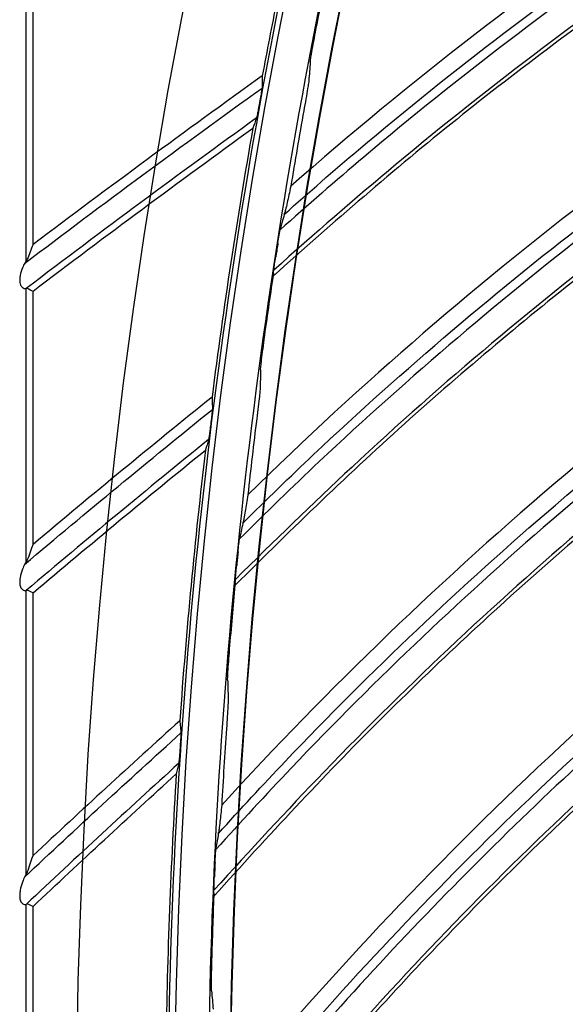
# Model space of a CAD drawing. Header units: centimetres. Extents: x 8435 to 34224, y 15581 to 23928.
# Tile 296 of 656: x 14681.78 to 14684.53, y 23628.64 to 23633.58. Entities that reach past the tile are written whole.
import ezdxf

# ---------------------------------------------------------------- set-up
doc = ezdxf.new("R2010")
doc.units = ezdxf.units.CM
doc.header["$LTSCALE"] = 0.2
doc.layers.add('1', color=7, linetype='Continuous', true_color=0xffffff)

# ---------------------------------------------------------------- blocks, each defined once
blk = doc.blocks.new('A$C992146fe')
at = {"layer": '1', "color": 0, "linetype": 'Continuous'}
for p, q in [((507.0257, 337.7221), (507.0257, 335.0512)), ((507.0992, 335.2203), (507.0992, 337.6947)), ((507.0257, 334.7793), (507.0257, 332.03)), ((507.0992, 332.2096), (507.0992, 334.7538)), ((507.0257, 331.7459), (507.0257, 328.8913)), ((507.0992, 329.0836), (507.0992, 331.7234)), ((507.0257, 328.5925), (507.0257, 325.597)), ((507.0992, 325.8049), (507.0992, 328.5738))]:
    blk.add_line(p, q, dxfattribs=at)
at = {"layer": '1', "color": 0, "linetype": 'Continuous', "extrusion": (0, 0, -1)}
for radius in [59.1458, 58.1597, 57.6055, 57.6]:
    blk.add_circle((-566.6772, 326.3007), radius, dxfattribs=at)
at = {"layer": '1', "color": 0, "linetype": 'Continuous'}
for centre, radius, start, end in [((577.0485, 242.6077), 116.0603, 125.650722, 127.063361), ((577.0485, 242.6077), 115.7503, 125.796418, 127.221755), ((581.7249, 243.322), 116.0603, 128.86538, 130.015161), ((581.7249, 243.322), 115.7503, 129.011072, 130.188315), ((586.3538, 244.2973), 116.0603, 132.079672, 133.068659), ((586.3538, 244.2973), 115.7503, 132.225289, 133.258633)]:
    blk.add_arc(centre, radius, start, end, dxfattribs=at)
at = {"layer": '1', "color": 0, "linetype": 'Continuous', "extrusion": (0, 0, -1)}
for centre, radius, start, end in [((-577.0485, 242.6077), 115.9617, 52.847309, 54.312412), ((-577.0485, 242.6077), 115.6884, 52.797393, 54.158886), ((-581.7249, 243.322), 115.9617, 49.889183, 51.097753), ((-581.7249, 243.322), 115.6884, 49.830024, 50.944236), ((-586.3538, 244.2973), 115.9617, 46.828375, 47.88346), ((-586.3538, 244.2973), 115.6884, 46.758923, 47.730038)]:
    blk.add_arc(centre, radius, start, end, dxfattribs=at)
at = {"layer": '1', "color": 0, "linetype": 'Continuous'}
for points, knots in [([(624.8573, 326.3007), (624.8573, 328.2226), (624.7623, 330.1384), (624.3833, 333.9576), (624.0984, 335.86), (622.9768, 341.462), (621.8732, 345.0871), (619.6853, 350.3608), (618.8617, 352.0999), (617.0533, 355.4751), (616.0725, 357.1061), (612.9067, 361.834), (610.5003, 364.7677), (606.4335, 368.8303), (605.0083, 370.1191), (602.0652, 372.5299), (600.5411, 373.658), (597.3891, 375.7616), (595.7612, 376.7371), (592.3997, 378.5328), (590.6562, 379.3567), (585.3571, 381.5471), (581.7278, 382.6437), (574.2793, 384.1242), (570.4232, 384.5029), (562.822, 384.4984), (559.0501, 384.1274), (553.4356, 383.011), (551.5637, 382.5418), (547.9118, 381.4322), (546.1239, 380.7911), (540.8718, 378.6143), (537.5122, 376.8234), (531.1266, 372.556), (528.1941, 370.1435), (524.1719, 366.1231), (522.8943, 364.7154), (520.4685, 361.7617), (519.3197, 360.2126), (516.1441, 355.4585), (514.3577, 352.1165), (512.1711, 346.846), (511.5226, 345.0378), (510.4094, 341.3701), (509.9473, 339.5226), (508.8363, 333.9403), (508.4597, 330.1659), (508.4561, 324.4231), (508.5503, 322.5006), (508.9228, 318.7122), (509.2008, 316.836), (509.938, 313.1191), (510.3972, 311.2784), (511.4995, 307.6329), (512.147, 305.8184), (514.341, 300.5153), (516.1291, 297.1709), (519.2875, 292.4341), (520.4203, 290.9021), (522.851, 287.9349), (524.1388, 286.5133), (528.1699, 282.4781), (531.0966, 280.0706), (535.8489, 276.8869), (537.5028, 275.8933), (540.8703, 274.0903), (542.5879, 273.2771), (547.8393, 271.0966), (551.4716, 269.9854), (559.0086, 268.4776), (562.7904, 268.1057), (568.4763, 268.0982), (570.3742, 268.1881), (574.1753, 268.5567), (576.0844, 268.8376), (581.6968, 269.9482), (585.3246, 271.0446), (590.597, 273.2182), (592.3315, 274.0345), (595.7176, 275.8386), (597.353, 276.8171), (602.0911, 279.9747), (605.0279, 282.3738), (609.0922, 286.4236), (610.3883, 287.8498), (612.8086, 290.7912), (613.9407, 292.3137), (616.0511, 295.461), (617.0294, 297.0857), (618.8303, 300.4388), (619.6562, 302.1755), (621.8643, 307.4828), (622.9735, 311.1247), (624.0986, 316.7412), (624.3836, 318.6457), (624.7623, 322.4634), (624.8573, 324.3787), (624.8573, 326.3007)], [0, 0, 0, 0, 0.015625, 0.015625, 0.03125, 0.03125, 0.0625, 0.0625, 0.078125, 0.078125, 0.09375, 0.09375, 0.125, 0.125, 0.140625, 0.140625, 0.15625, 0.15625, 0.171875, 0.171875, 0.1875, 0.1875, 0.21875, 0.21875, 0.25, 0.25, 0.28125, 0.28125, 0.296875, 0.296875, 0.3125, 0.3125, 0.34375, 0.34375, 0.375, 0.375, 0.390625, 0.390625, 0.40625, 0.40625, 0.4375, 0.4375, 0.453125, 0.453125, 0.46875, 0.46875, 0.5, 0.5, 0.515625, 0.515625, 0.53125, 0.53125, 0.546875, 0.546875, 0.5625, 0.5625, 0.59375, 0.59375, 0.609375, 0.609375, 0.625, 0.625, 0.65625, 0.65625, 0.671875, 0.671875, 0.6875, 0.6875, 0.71875, 0.71875, 0.75, 0.75, 0.765625, 0.765625, 0.78125, 0.78125, 0.8125, 0.8125, 0.828125, 0.828125, 0.84375, 0.84375, 0.875, 0.875, 0.890625, 0.890625, 0.90625, 0.90625, 0.921875, 0.921875, 0.9375, 0.9375, 0.96875, 0.96875, 0.984375, 0.984375, 1, 1, 1, 1]), ([(624.4573, 326.3007), (624.4573, 324.3919), (624.363, 322.4897), (623.9868, 318.6983), (623.7038, 316.8069), (622.5864, 311.2289), (621.4849, 307.6121), (619.292, 302.3413), (618.4717, 300.6165), (616.6832, 297.2866), (615.7116, 295.673), (613.6157, 292.5473), (612.4914, 291.0352), (610.0877, 288.1141), (608.8005, 286.6977), (604.7642, 282.6757), (601.8477, 280.2931), (597.1419, 277.1572), (595.5179, 276.1854), (592.1551, 274.3937), (590.4325, 273.5831), (585.1962, 271.4244), (581.5934, 270.3355), (576.0196, 269.2325), (574.1236, 268.9536), (570.3487, 268.5875), (568.4638, 268.4982), (562.8168, 268.5056), (559.0614, 268.8749), (551.5757, 270.3725), (547.9688, 271.4759), (542.7532, 273.6416), (541.0475, 274.4492), (537.7032, 276.2397), (536.0606, 277.2265), (531.3411, 280.3883), (528.4344, 282.7792), (524.431, 286.7868), (523.1521, 288.1986), (520.7381, 291.1454), (519.6131, 292.6668), (516.4762, 297.3712), (514.7006, 300.6926), (512.5216, 305.9592), (511.8786, 307.7612), (510.7839, 311.3815), (510.3279, 313.2096), (509.5957, 316.9011), (509.3195, 318.7644), (508.9497, 322.5267), (508.8561, 324.436), (508.8597, 330.1393), (509.2336, 333.8877), (510.3371, 339.4318), (510.796, 341.2666), (511.9015, 344.909), (512.5456, 346.7048), (514.7171, 351.9391), (516.4913, 355.2582), (519.645, 359.9795), (520.786, 361.5181), (523.1951, 364.4514), (524.4639, 365.8494), (528.4586, 369.8423), (531.3706, 372.2379), (537.7127, 376.4763), (541.0489, 378.2547), (546.265, 380.4166), (548.0407, 381.0533), (551.6674, 382.1552), (553.5265, 382.6213), (559.1024, 383.73), (562.8485, 384.0984), (570.3972, 384.1029), (574.2271, 383.7268), (581.6241, 382.2565), (585.2287, 381.1674), (590.4913, 378.9921), (592.2229, 378.1738), (595.5611, 376.3905), (597.1779, 375.4217), (600.3082, 373.3325), (601.8218, 372.2121), (604.7447, 369.818), (606.1601, 368.538), (610.199, 364.5033), (612.5888, 361.5899), (615.7329, 356.8943), (616.707, 355.2745), (618.5029, 351.9226), (619.3209, 350.1954), (621.4937, 344.958), (622.5897, 341.3578), (623.7037, 335.7943), (623.9866, 333.9049), (624.363, 330.112), (624.4573, 328.2094), (624.4573, 326.3007)], [0, 0, 0, 0, 0.015625, 0.015625, 0.03125, 0.03125, 0.0625, 0.0625, 0.078125, 0.078125, 0.09375, 0.09375, 0.109375, 0.109375, 0.125, 0.125, 0.15625, 0.15625, 0.171875, 0.171875, 0.1875, 0.1875, 0.21875, 0.21875, 0.234375, 0.234375, 0.25, 0.25, 0.28125, 0.28125, 0.3125, 0.3125, 0.328125, 0.328125, 0.34375, 0.34375, 0.375, 0.375, 0.390625, 0.390625, 0.40625, 0.40625, 0.4375, 0.4375, 0.453125, 0.453125, 0.46875, 0.46875, 0.484375, 0.484375, 0.5, 0.5, 0.53125, 0.53125, 0.546875, 0.546875, 0.5625, 0.5625, 0.59375, 0.59375, 0.609375, 0.609375, 0.625, 0.625, 0.65625, 0.65625, 0.6875, 0.6875, 0.703125, 0.703125, 0.71875, 0.71875, 0.75, 0.75, 0.78125, 0.78125, 0.8125, 0.8125, 0.828125, 0.828125, 0.84375, 0.84375, 0.859375, 0.859375, 0.875, 0.875, 0.90625, 0.90625, 0.921875, 0.921875, 0.9375, 0.9375, 0.96875, 0.96875, 0.984375, 0.984375, 1, 1, 1, 1]), ([(509.6258, 335.5271), (509.8722, 335.7453), (510.12, 335.9618), (511.325, 336.9791), (512.3197, 337.7359), (514.6975, 339.36), (516.1059, 340.1944), (517.5629, 340.9341)], [0, 0, 0, 0, 0.102495, 0.102495, 0.491066, 0.491066, 1, 1, 1, 1]), ([(517.5499, 340.8272), (516.1132, 340.0947), (514.7236, 339.2696), (512.3677, 337.6574), (511.375, 336.9024), (510.1398, 335.8607), (509.8602, 335.6154), (509.582, 335.3683)], [0, 0, 0, 0, 0.499322, 0.499322, 0.884725, 0.884725, 1, 1, 1, 1]), ([(517.4293, 340.4277), (516.009, 339.6898), (514.6322, 338.859), (512.636, 337.4679), (511.9881, 336.9837), (510.7269, 335.9744), (510.1172, 335.4452), (509.5149, 334.9074)], [0, 0, 0, 0, 0.5, 0.5, 0.75, 0.75, 1, 1, 1, 1]), ([(517.4477, 340.477), (516.1718, 339.8158), (514.9337, 339.0806), (512.7071, 337.5784), (511.7093, 336.8284), (510.3334, 335.6809), (509.9247, 335.3249), (509.5194, 334.9651)], [0, 0, 0, 0, 0.445104, 0.445104, 0.832077, 0.832077, 1, 1, 1, 1]), ([(509.9644, 339.5895), (509.8146, 338.9505), (509.6759, 338.3098), (509.4983, 337.4175), (509.4501, 337.1671), (509.4036, 336.9166)], [0, 0, 0, 0, 0.719712, 0.719712, 1, 1, 1, 1]), ([(509.2095, 332.4255), (509.4438, 332.6568), (509.6798, 332.8866), (510.828, 333.9678), (511.7803, 334.7773), (514.0668, 336.5279), (515.4282, 337.4374), (516.8431, 338.255)], [0, 0, 0, 0, 0.102548, 0.102548, 0.491075, 0.491075, 1, 1, 1, 1]), ([(516.8359, 338.1475), (515.4408, 337.3383), (514.0977, 336.439), (511.8324, 334.7015), (510.8821, 333.8939), (509.705, 332.7868), (509.4389, 332.5265), (509.1744, 332.2646)], [0, 0, 0, 0, 0.499316, 0.499316, 0.884673, 0.884673, 1, 1, 1, 1]), ([(516.7372, 337.7421), (515.3587, 336.9283), (514.0288, 336.0241), (512.1106, 334.5268), (511.4898, 334.0082), (510.285, 332.932), (509.7047, 332.3705), (509.1323, 331.8008)], [0, 0, 0, 0, 0.5, 0.5, 0.75, 0.75, 1, 1, 1, 1]), ([(516.7529, 337.7924), (515.5145, 337.063), (514.3178, 336.2618), (512.1756, 334.641), (511.2199, 333.8381), (509.908, 332.6177), (509.5191, 332.24), (509.1338, 331.8586)], [0, 0, 0, 0, 0.445117, 0.445117, 0.832046, 0.832046, 1, 1, 1, 1]), ([(509.8854, 337.0519), (509.8858, 337.0567), (509.887, 337.066), (509.891, 337.0923), (509.8941, 337.1111), (509.9029, 337.1624), (509.9092, 337.1979), (509.9231, 337.273), (509.9308, 337.3138), (509.9386, 337.3544)], [0, 0, 0, 0, 0.16074, 0.16074, 0.363406, 0.363406, 0.671925, 0.671925, 1, 1, 1, 1]), ([(509.4036, 336.9166), (509.4036, 336.9136), (509.4036, 336.9106), (509.4034, 336.9021), (509.4034, 336.8964), (509.4032, 336.8852), (509.4031, 336.8796), (509.403, 336.8683), (509.4029, 336.8627), (509.4028, 336.8515), (509.4027, 336.8459), (509.4025, 336.8346), (509.4025, 336.829), (509.4023, 336.8178), (509.4023, 336.8122), (509.4022, 336.8066)], [0, 0, 0, 0, 0.080657, 0.080657, 0.233881, 0.233881, 0.387104, 0.387104, 0.540328, 0.540328, 0.693552, 0.693552, 0.846776, 0.846776, 1, 1, 1, 1]), ([(509.8709, 336.8668), (509.8705, 336.8621), (509.8693, 336.8528), (509.8654, 336.8265), (509.8624, 336.8077), (509.854, 336.7565), (509.8479, 336.7211), (509.8349, 336.6462), (509.8277, 336.6056), (509.8204, 336.5651)], [0, 0, 0, 0, 0.161206, 0.161206, 0.364276, 0.364276, 0.672712, 0.672712, 1, 1, 1, 1]), ([(509.4022, 336.8066), (509.4022, 336.8051), (509.4018, 336.8018), (509.4005, 336.7926), (509.3997, 336.7866), (509.397, 336.7698), (509.395, 336.7577), (509.3898, 336.7274), (509.3864, 336.7081), (509.3824, 336.6853), (509.3818, 336.6818), (509.3811, 336.6784)], [0, 0, 0, 0, 0.166571, 0.166571, 0.331237, 0.331237, 0.583752, 0.583752, 0.937403, 0.937403, 1, 1, 1, 1]), ([(509.3754, 336.6462), (509.3713, 336.6237), (509.3671, 336.6006), (509.3601, 336.5632), (509.3571, 336.5478), (509.3526, 336.5246), (509.3507, 336.5157), (509.3481, 336.5032), (509.3471, 336.4987), (509.3459, 336.4944), (509.3456, 336.4934), (509.3454, 336.4927)], [0, 0, 0, 0, 0.353023, 0.353023, 0.610753, 0.610753, 0.793396, 0.793396, 0.932732, 0.932732, 1, 1, 1, 1]), ([(509.3811, 336.6784), (509.3807, 336.6757), (509.3802, 336.673), (509.3794, 336.669), (509.3792, 336.6677), (509.3787, 336.665), (509.3785, 336.6636), (509.378, 336.661), (509.3778, 336.6596), (509.3773, 336.6569), (509.377, 336.6556), (509.3766, 336.6529), (509.3763, 336.6516), (509.3758, 336.6489), (509.3756, 336.6476), (509.3754, 336.6462)], [0, 0, 0, 0, 0.25, 0.25, 0.375, 0.375, 0.5, 0.5, 0.625, 0.625, 0.75, 0.75, 0.875, 0.875, 1, 1, 1, 1]), ([(509.6895, 335.8062), (509.6768, 335.7464), (509.6647, 335.6905), (509.6479, 335.6163), (509.6421, 335.5914), (509.6337, 335.5573), (509.6308, 335.5459), (509.6281, 335.5356)], [0, 0, 0, 0, 0.517285, 0.517285, 0.825007, 0.825007, 1, 1, 1, 1]), ([(508.9624, 329.3066), (509.1838, 329.5502), (509.4069, 329.7923), (510.4948, 330.934), (511.4018, 331.7939), (513.5903, 333.6659), (514.9006, 334.6478), (516.2694, 335.5409)], [0, 0, 0, 0, 0.102507, 0.102507, 0.491029, 0.491029, 1, 1, 1, 1]), ([(509.6243, 335.5218), (509.6169, 335.4955), (509.6094, 335.4693), (509.5965, 335.4236), (509.591, 335.4041), (509.5855, 335.3847)], [0, 0, 0, 0, 0.574882, 0.574882, 1, 1, 1, 1]), ([(516.2681, 335.4332), (514.9186, 334.5495), (513.6261, 333.5787), (511.458, 331.7211), (510.5528, 330.8631), (509.4374, 329.694), (509.1859, 329.4198), (508.9361, 329.1441)], [0, 0, 0, 0, 0.499363, 0.499363, 0.884716, 0.884716, 1, 1, 1, 1]), ([(509.5604, 335.2392), (509.5644, 335.2649), (509.5687, 335.2912), (509.5748, 335.3277), (509.5769, 335.3398), (509.5803, 335.359), (509.5817, 335.3667), (509.5839, 335.3774), (509.5846, 335.3812), (509.5853, 335.384), (509.5854, 335.3844), (509.5855, 335.3847)], [0, 0, 0, 0, 0.438264, 0.438264, 0.66244, 0.66244, 0.838736, 0.838736, 0.972362, 0.972362, 1, 1, 1, 1]), ([(509.5604, 335.2392), (509.5589, 335.2295), (509.5574, 335.2199), (509.5524, 335.1878), (509.5489, 335.1654), (509.5431, 335.1276), (509.5407, 335.1121), (509.5383, 335.0967)], [0, 0, 0, 0, 0.203307, 0.203307, 0.674818, 0.674818, 1, 1, 1, 1]), ([(516.2045, 335.0741), (515.0072, 334.2786), (513.8554, 333.4137), (511.804, 331.6792), (510.8932, 330.8258), (509.6494, 329.5363), (509.2817, 329.1381), (508.9176, 328.7366)], [0, 0, 0, 0, 0.445178, 0.445178, 0.832105, 0.832105, 1, 1, 1, 1]), ([(509.516, 334.9348), (509.5161, 334.9372), (509.5165, 334.9418), (509.518, 334.955), (509.5192, 334.9644), (509.5226, 334.99), (509.5251, 335.0077), (509.531, 335.0486), (509.5346, 335.0728), (509.5383, 335.0967)], [0, 0, 0, 0, 0.152582, 0.152582, 0.34437, 0.34437, 0.635076, 0.635076, 1, 1, 1, 1]), ([(507.0303, 335.0572), (507.0261, 335.0522), (507.0213, 335.0444), (507.0088, 335.022), (507.0008, 335.0054), (506.9836, 334.9643), (506.9741, 334.938), (506.9687, 334.9052), (506.968, 334.8998), (506.9677, 334.8944)], [0, 0, 0, 0, 0.194804, 0.194804, 0.501694, 0.501694, 0.920898, 0.920898, 1, 1, 1, 1]), ([(516.1915, 335.023), (514.8591, 334.1359), (513.58, 333.161), (511.7457, 331.5621), (511.1539, 331.0106), (510.0091, 329.8708), (509.46, 329.2787), (508.9193, 328.6789)], [0, 0, 0, 0, 0.5, 0.5, 0.75, 0.75, 1, 1, 1, 1]), ([(506.9655, 334.8643), (506.9649, 334.8558), (506.9651, 334.8472), (506.9676, 334.8304), (506.9701, 334.8221), (506.9768, 334.8088), (506.9806, 334.8034), (506.9899, 334.7931), (506.9956, 334.7886), (507.0077, 334.7814), (507.0141, 334.7791), (507.024, 334.7778), (507.0279, 334.7782), (507.031, 334.7796)], [0, 0, 0, 0, 0.153787, 0.153787, 0.310258, 0.310258, 0.443199, 0.443199, 0.613684, 0.613684, 0.826712, 0.826712, 1, 1, 1, 1]), ([(509.386, 333.9621), (509.3861, 333.9669), (509.3869, 333.9762), (509.3894, 334.0026), (509.3915, 334.0216), (509.3975, 334.0734), (509.4019, 334.1091), (509.4117, 334.1849), (509.4172, 334.226), (509.4228, 334.267)], [0, 0, 0, 0, 0.160722, 0.160722, 0.363372, 0.363372, 0.671892, 0.671892, 1, 1, 1, 1]), ([(509.3816, 333.7764), (509.3815, 333.7716), (509.3807, 333.7624), (509.3783, 333.7359), (509.3763, 333.717), (509.3706, 333.6653), (509.3665, 333.6296), (509.3575, 333.5541), (509.3525, 333.5132), (509.3475, 333.4724)], [0, 0, 0, 0, 0.161205, 0.161205, 0.364278, 0.364278, 0.672728, 0.672728, 1, 1, 1, 1]), ([(508.8979, 333.6891), (508.898, 333.6862), (508.8981, 333.6832), (508.8985, 333.6747), (508.8987, 333.669), (508.8992, 333.6578), (508.8994, 333.6522), (508.8999, 333.641), (508.9002, 333.6354), (508.9007, 333.6241), (508.9009, 333.6185), (508.9014, 333.6073), (508.9016, 333.6017), (508.9021, 333.5905), (508.9024, 333.5848), (508.9026, 333.5792)], [0, 0, 0, 0, 0.080657, 0.080657, 0.23388, 0.23388, 0.387104, 0.387104, 0.540328, 0.540328, 0.693552, 0.693552, 0.846776, 0.846776, 1, 1, 1, 1]), ([(508.9026, 333.5792), (508.9027, 333.5778), (508.9025, 333.5745), (508.9018, 333.5652), (508.9012, 333.5592), (508.8995, 333.5422), (508.8982, 333.5301), (508.8947, 333.4995), (508.8924, 333.48), (508.8896, 333.4571), (508.8892, 333.4536), (508.8888, 333.4501)], [0, 0, 0, 0, 0.166572, 0.166572, 0.331239, 0.331239, 0.583757, 0.583757, 0.937408, 0.937408, 1, 1, 1, 1]), ([(508.8848, 333.4177), (508.882, 333.3949), (508.8791, 333.3717), (508.8742, 333.3339), (508.8721, 333.3184), (508.8689, 333.295), (508.8676, 333.286), (508.8656, 333.2733), (508.8648, 333.2688), (508.864, 333.2644), (508.8637, 333.2634), (508.8635, 333.2627)], [0, 0, 0, 0, 0.353012, 0.353012, 0.610739, 0.610739, 0.793388, 0.793388, 0.932729, 0.932729, 1, 1, 1, 1]), ([(508.8888, 333.4501), (508.8884, 333.4474), (508.8881, 333.4447), (508.8876, 333.4406), (508.8875, 333.4393), (508.8871, 333.4366), (508.887, 333.4352), (508.8866, 333.4325), (508.8865, 333.4312), (508.8861, 333.4285), (508.886, 333.4271), (508.8856, 333.4244), (508.8855, 333.4231), (508.8851, 333.4204), (508.885, 333.419), (508.8848, 333.4177)], [0, 0, 0, 0, 0.25, 0.25, 0.375, 0.375, 0.5, 0.5, 0.625, 0.625, 0.75, 0.75, 0.875, 0.875, 1, 1, 1, 1]), ([(508.8848, 326.1793), (509.0925, 326.4343), (509.3019, 326.6879), (510.3263, 327.8866), (511.1855, 328.7944), (513.2698, 330.7824), (514.5254, 331.8341), (515.8442, 332.8002)], [0, 0, 0, 0, 0.10242, 0.10242, 0.490914, 0.490914, 1, 1, 1, 1]), ([(515.8488, 332.6928), (515.4861, 332.4262), (515.1283, 332.1531), (514.3708, 331.5531), (513.9727, 331.2241), (513.1904, 330.5503), (512.8061, 330.2054), (512.0521, 329.5), (511.6824, 329.1394), (510.9584, 328.4033), (510.604, 328.0277), (509.9114, 327.262), (509.573, 326.8718), (509.1171, 326.3235), (508.992, 326.1716), (508.8673, 326.0193)], [0, 0, 0, 0, 0.13941, 0.13941, 0.299333, 0.299333, 0.459255, 0.459255, 0.619179, 0.619179, 0.779103, 0.779103, 0.939027, 0.939027, 1, 1, 1, 1]), ([(509.2579, 332.7076), (509.2484, 332.6471), (509.2395, 332.5907), (509.2267, 332.5158), (509.2222, 332.4906), (509.2157, 332.456), (509.2134, 332.4446), (509.2113, 332.434)], [0, 0, 0, 0, 0.517277, 0.517277, 0.825004, 0.825004, 1, 1, 1, 1]), ([(509.2083, 332.4201), (509.2023, 332.3935), (509.1962, 332.3669), (509.1858, 332.3205), (509.1814, 332.3008), (509.177, 332.2812)], [0, 0, 0, 0, 0.574877, 0.574877, 1, 1, 1, 1]), ([(515.8047, 332.3307), (514.6516, 331.4712), (513.5483, 330.5451), (511.5936, 328.7019), (510.7288, 327.7988), (509.5575, 326.4449), (509.2122, 326.0278), (508.8707, 325.6075)], [0, 0, 0, 0, 0.445442, 0.445442, 0.832255, 0.832255, 1, 1, 1, 1]), ([(515.7944, 332.279), (514.5118, 331.3209), (513.2873, 330.2781), (511.542, 328.5821), (510.9808, 327.9994), (509.8993, 326.7992), (509.3831, 326.1782), (508.8756, 325.5499)], [0, 0, 0, 0, 0.5, 0.5, 0.75, 0.75, 1, 1, 1, 1]), ([(509.1598, 332.1345), (509.1624, 332.1604), (509.1652, 332.1868), (509.1694, 332.2236), (509.1708, 332.2358), (509.1732, 332.2551), (509.1742, 332.263), (509.1757, 332.2738), (509.1763, 332.2776), (509.1768, 332.2804), (509.1769, 332.2808), (509.177, 332.2812)], [0, 0, 0, 0, 0.438136, 0.438136, 0.662382, 0.662382, 0.838695, 0.838695, 0.972359, 0.972359, 1, 1, 1, 1]), ([(509.1598, 332.1345), (509.1588, 332.1248), (509.1578, 332.115), (509.1546, 332.0828), (509.1523, 332.0602), (509.1485, 332.0221), (509.147, 332.0066), (509.1455, 331.991)], [0, 0, 0, 0, 0.2033, 0.2033, 0.67482, 0.67482, 1, 1, 1, 1]), ([(507.0303, 332.036), (507.0261, 332.0306), (507.0213, 332.0224), (507.0088, 331.9983), (507.0008, 331.9805), (506.9831, 331.9353), (506.9731, 331.9061), (506.9684, 331.8715), (506.968, 331.8673), (506.9677, 331.8631)], [0, 0, 0, 0, 0.189314, 0.189314, 0.498608, 0.498608, 0.940862, 0.940862, 1, 1, 1, 1]), ([(509.132, 331.8282), (509.132, 331.8306), (509.1322, 331.8352), (509.133, 331.8485), (509.1336, 331.8579), (509.1356, 331.8837), (509.1371, 331.9015), (509.1408, 331.9426), (509.1431, 331.967), (509.1455, 331.991)], [0, 0, 0, 0, 0.152614, 0.152614, 0.344423, 0.344423, 0.635098, 0.635098, 1, 1, 1, 1]), ([(506.9655, 331.8316), (506.9649, 331.8226), (506.9651, 331.8135), (506.9675, 331.7973), (506.9695, 331.7901), (506.9752, 331.7771), (506.9789, 331.7712), (506.9869, 331.7617), (506.9912, 331.7579), (507.0017, 331.7503), (507.0079, 331.7475), (507.019, 331.7445), (507.024, 331.7444), (507.0291, 331.7459), (507.0301, 331.7463), (507.031, 331.7468)], [0, 0, 0, 0, 0.161346, 0.161346, 0.295759, 0.295759, 0.430734, 0.430734, 0.559761, 0.559761, 0.753186, 0.753186, 0.948962, 0.948962, 1, 1, 1, 1]), ([(509.0551, 330.8501), (509.055, 330.8549), (509.0552, 330.8642), (509.0563, 330.8908), (509.0574, 330.9099), (509.0606, 330.9618), (509.063, 330.9978), (509.0686, 331.0739), (509.0719, 331.1153), (509.0753, 331.1565)], [0, 0, 0, 0, 0.160762, 0.160762, 0.363438, 0.363438, 0.671919, 0.671919, 1, 1, 1, 1]), ([(509.0608, 330.6646), (509.0609, 330.6598), (509.0607, 330.6505), (509.0597, 330.6239), (509.0588, 330.6049), (509.0559, 330.553), (509.0537, 330.5172), (509.0489, 330.4414), (509.0461, 330.4002), (509.0433, 330.3592)], [0, 0, 0, 0, 0.161246, 0.161246, 0.364347, 0.364347, 0.672759, 0.672759, 1, 1, 1, 1]), ([(508.5745, 330.4389), (508.5748, 330.436), (508.575, 330.433), (508.5759, 330.4245), (508.5764, 330.4189), (508.5775, 330.4077), (508.5781, 330.4021), (508.5792, 330.3909), (508.5798, 330.3854), (508.5809, 330.3742), (508.5815, 330.3686), (508.5826, 330.3574), (508.5831, 330.3518), (508.5843, 330.3406), (508.5848, 330.3351), (508.5854, 330.3295)], [0, 0, 0, 0, 0.080657, 0.080657, 0.23388, 0.23388, 0.387104, 0.387104, 0.540328, 0.540328, 0.693552, 0.693552, 0.846776, 0.846776, 1, 1, 1, 1]), ([(508.5854, 330.3295), (508.5855, 330.3281), (508.5855, 330.3247), (508.5853, 330.3154), (508.5851, 330.3094), (508.5843, 330.2924), (508.5837, 330.2801), (508.582, 330.2495), (508.5808, 330.2299), (508.5793, 330.2068), (508.5791, 330.2033), (508.5788, 330.1998)], [0, 0, 0, 0, 0.166615, 0.166615, 0.331327, 0.331327, 0.583853, 0.583853, 0.937429, 0.937429, 1, 1, 1, 1]), ([(508.5767, 330.1672), (508.5752, 330.1444), (508.5736, 330.121), (508.5708, 330.083), (508.5696, 330.0674), (508.5677, 330.0438), (508.5669, 330.0348), (508.5656, 330.0221), (508.5651, 330.0175), (508.5645, 330.0131), (508.5643, 330.012), (508.5642, 330.0113)], [0, 0, 0, 0, 0.352892, 0.352892, 0.610637, 0.610637, 0.793323, 0.793323, 0.93271, 0.93271, 1, 1, 1, 1]), ([(508.5788, 330.1998), (508.5787, 330.197), (508.5785, 330.1943), (508.5782, 330.1903), (508.5781, 330.1889), (508.5779, 330.1862), (508.5779, 330.1848), (508.5777, 330.1821), (508.5776, 330.1808), (508.5774, 330.1781), (508.5773, 330.1767), (508.5771, 330.174), (508.5771, 330.1726), (508.5769, 330.1699), (508.5768, 330.1686), (508.5767, 330.1672)], [0, 0, 0, 0, 0.25, 0.25, 0.375, 0.375, 0.5, 0.5, 0.625, 0.625, 0.75, 0.75, 0.875, 0.875, 1, 1, 1, 1]), ([(508.9762, 323.0519), (509.1698, 323.3178), (509.3652, 323.5823), (510.3231, 324.8346), (511.1318, 325.7875), (513.1054, 327.8855), (514.3023, 329.0037), (515.5669, 330.0398)], [0, 0, 0, 0, 0.102394, 0.102394, 0.490897, 0.490897, 1, 1, 1, 1]), ([(515.5772, 329.9327), (515.2295, 329.6469), (514.887, 329.3547), (514.1632, 328.7147), (513.7834, 328.3646), (513.0387, 327.6495), (512.6736, 327.2842), (511.959, 326.539), (511.6093, 326.159), (510.9263, 325.3848), (510.5928, 324.9905), (509.9426, 324.1884), (509.6258, 323.7805), (509.2003, 323.2084), (509.0836, 323.05), (508.9674, 322.8912)], [0, 0, 0, 0, 0.139411, 0.139411, 0.299338, 0.299338, 0.459265, 0.459265, 0.619193, 0.619193, 0.779122, 0.779122, 0.939051, 0.939051, 1, 1, 1, 1]), ([(508.9954, 329.5909), (508.9893, 329.53), (508.9834, 329.4732), (508.9747, 329.3977), (508.9716, 329.3723), (508.9669, 329.3375), (508.9653, 329.3259), (508.9637, 329.3153)], [0, 0, 0, 0, 0.517268, 0.517268, 0.825007, 0.825007, 1, 1, 1, 1]), ([(515.5525, 329.5685), (514.4478, 328.648), (513.3963, 327.6635), (511.5443, 325.7173), (510.7297, 324.7687), (509.6335, 323.3534), (509.3113, 322.9182), (508.9931, 322.4801)], [0, 0, 0, 0, 0.445431, 0.445431, 0.832263, 0.832263, 1, 1, 1, 1]), ([(515.5451, 329.5163), (514.3163, 328.4902), (513.1501, 327.3827), (511.4993, 325.5949), (510.9705, 324.9826), (509.9556, 323.7257), (509.4738, 323.0777), (509.0011, 322.4229)], [0, 0, 0, 0, 0.5, 0.5, 0.75, 0.75, 1, 1, 1, 1]), ([(508.9286, 329.0134), (508.9299, 329.0394), (508.9312, 329.066), (508.9334, 329.103), (508.9341, 329.1152), (508.9354, 329.1346), (508.936, 329.1425), (508.9369, 329.1534), (508.9373, 329.1572), (508.9377, 329.16), (508.9378, 329.1604), (508.9378, 329.1608)], [0, 0, 0, 0, 0.437998, 0.437998, 0.662317, 0.662317, 0.83865, 0.83865, 0.972356, 0.972356, 1, 1, 1, 1]), ([(508.9286, 329.0134), (508.9282, 329.0037), (508.9277, 328.9939), (508.9262, 328.9615), (508.9252, 328.9389), (508.9235, 328.9007), (508.9228, 328.885), (508.9221, 328.8694)], [0, 0, 0, 0, 0.203292, 0.203292, 0.674818, 0.674818, 1, 1, 1, 1]), ([(507.0303, 328.8978), (507.0261, 328.8919), (507.0214, 328.8831), (507.0088, 328.8572), (507.0007, 328.8378), (506.9841, 328.7924), (506.9754, 328.7652), (506.9692, 328.7291), (506.9682, 328.7211), (506.9677, 328.7131)], [0, 0, 0, 0, 0.183929, 0.183929, 0.497024, 0.497024, 0.891071, 0.891071, 1, 1, 1, 1]), ([(508.9175, 328.7062), (508.9173, 328.7086), (508.9173, 328.7132), (508.9174, 328.7264), (508.9175, 328.7359), (508.9181, 328.7618), (508.9187, 328.7796), (508.9201, 328.8209), (508.921, 328.8453), (508.9221, 328.8694)], [0, 0, 0, 0, 0.152642, 0.152642, 0.344471, 0.344471, 0.635125, 0.635125, 1, 1, 1, 1]), ([(506.9655, 328.6799), (506.9649, 328.6702), (506.9651, 328.6604), (506.9677, 328.6434), (506.9697, 328.636), (506.9754, 328.6227), (506.9793, 328.6167), (506.9874, 328.6073), (506.9916, 328.6036), (507.0019, 328.5966), (507.0079, 328.594), (507.0187, 328.5915), (507.0236, 328.5916), (507.0288, 328.5933), (507.03, 328.5939), (507.031, 328.5945)], [0, 0, 0, 0, 0.171933, 0.171933, 0.307401, 0.307401, 0.443786, 0.443786, 0.569617, 0.569617, 0.754363, 0.754363, 0.941518, 0.941518, 1, 1, 1, 1]), ([(508.8938, 327.7255), (508.8934, 327.7303), (508.8931, 327.7396), (508.8928, 327.7662), (508.8928, 327.7853), (508.8932, 327.8374), (508.8937, 327.8734), (508.8952, 327.9497), (508.8962, 327.9912), (508.8973, 328.0325)], [0, 0, 0, 0, 0.160777, 0.160777, 0.363466, 0.363466, 0.671944, 0.671944, 1, 1, 1, 1])]:
    blk.add_open_spline(points, degree=3, knots=knots, dxfattribs=at)
for points in [[(517.6117, 341.158), (514.764, 339.7213), (512.0868, 337.9167), (509.6895, 335.8062)], [(516.8797, 338.4811), (514.1135, 336.8922), (511.5377, 334.9451), (509.2579, 332.7076)], [(509.9386, 337.3544), (509.9796, 337.5661), (510.0217, 337.7776), (510.0651, 337.9888)], [(509.8854, 337.0519), (509.8804, 336.9902), (509.8756, 336.9285), (509.8709, 336.8668)], [(509.8204, 336.5651), (509.7751, 336.3124), (509.7315, 336.0595), (509.6895, 335.8062)], [(509.3454, 336.4927), (509.333, 336.4584), (509.3207, 336.4241), (509.3084, 336.3898)], [(509.3084, 336.3898), (509.1504, 335.4926), (509.0135, 334.5924), (508.8979, 333.6891)], [(516.2937, 335.7686), (513.6175, 334.0323), (511.1508, 331.9486), (508.9954, 329.5909)], [(509.6243, 335.5218), (509.6255, 335.526), (509.6268, 335.5305), (509.6281, 335.5356)], [(507.0992, 335.2203), (507.0801, 335.1715), (507.0609, 335.1226), (507.0417, 335.0738)], [(507.0417, 335.0738), (507.0401, 335.0698), (507.0362, 335.0641), (507.0303, 335.0572)], [(506.9677, 334.8944), (506.967, 334.8844), (506.9663, 334.8743), (506.9655, 334.8643)], [(509.4228, 334.267), (509.4523, 334.4806), (509.483, 334.6941), (509.5149, 334.9074)], [(509.516, 334.9348), (509.5156, 334.9257), (509.5152, 334.9166), (509.5149, 334.9074)], [(507.031, 334.7796), (507.0366, 334.7821), (507.0402, 334.783), (507.0417, 334.7823)], [(507.0417, 334.7823), (507.0609, 334.7728), (507.0801, 334.7633), (507.0992, 334.7538)], [(509.386, 333.9621), (509.3844, 333.9001), (509.3829, 333.8383), (509.3816, 333.7764)], [(509.3475, 333.4724), (509.3159, 333.2177), (509.2861, 332.9627), (509.2579, 332.7076)], [(508.8635, 333.2627), (508.8531, 333.2278), (508.8427, 333.1928), (508.8323, 333.1579)], [(508.8323, 333.1579), (508.7251, 332.2546), (508.6391, 331.3483), (508.5745, 330.4389)], [(515.8561, 333.029), (513.2742, 331.1477), (510.9274, 328.9363), (508.9023, 326.4649)], [(509.2083, 332.4201), (509.2092, 332.4243), (509.2102, 332.429), (509.2113, 332.434)], [(507.0992, 332.2096), (507.0801, 332.1577), (507.0609, 332.1059), (507.0417, 332.0539)], [(507.0417, 332.0539), (507.0401, 332.0497), (507.0361, 332.0435), (507.0303, 332.036)], [(506.9677, 331.8631), (506.967, 331.8526), (506.9663, 331.8421), (506.9655, 331.8316)], [(509.0753, 331.1565), (509.0931, 331.3714), (509.1121, 331.5862), (509.1323, 331.8008)], [(509.132, 331.8282), (509.1321, 331.8191), (509.1322, 331.81), (509.1323, 331.8008)], [(507.031, 331.7468), (507.0366, 331.7497), (507.0402, 331.7508), (507.0417, 331.7502)], [(507.0992, 331.7234), (507.0801, 331.7323), (507.0609, 331.7413), (507.0417, 331.7502)], [(509.0551, 330.8501), (509.0569, 330.7882), (509.0588, 330.7264), (509.0608, 330.6646)], [(509.0433, 330.3592), (509.0256, 330.1032), (509.0097, 329.8471), (508.9954, 329.5909)], [(515.5666, 330.2689), (513.0903, 328.2507), (510.8666, 325.9155), (508.9783, 323.3381)], [(508.5642, 330.0113), (508.5557, 329.9759), (508.5473, 329.9404), (508.539, 329.9049)], [(508.539, 329.9049), (508.4829, 328.9984), (508.448, 328.0889), (508.4343, 327.1762)], [(508.9615, 329.3012), (508.9536, 329.2544), (508.9457, 329.2076), (508.9378, 329.1608)], [(508.9615, 329.3012), (508.9622, 329.3055), (508.963, 329.3102), (508.9637, 329.3153)], [(507.0417, 328.9173), (507.0609, 328.9727), (507.0801, 329.0282), (507.0992, 329.0836)], [(507.0417, 328.9173), (507.0401, 328.9127), (507.0361, 328.9059), (507.0303, 328.8978)], [(506.9677, 328.7131), (506.967, 328.702), (506.9663, 328.6909), (506.9655, 328.6799)], [(508.8973, 328.0325), (508.9035, 328.248), (508.9108, 328.4635), (508.9193, 328.6789)], [(508.9175, 328.7062), (508.9181, 328.6971), (508.9187, 328.688), (508.9193, 328.6789)], [(507.031, 328.5945), (507.0365, 328.5978), (507.0402, 328.5993), (507.0417, 328.5986)], [(507.0992, 328.5738), (507.0801, 328.5821), (507.0609, 328.5904), (507.0417, 328.5986)], [(508.8938, 327.7255), (508.8989, 327.6638), (508.9042, 327.6022), (508.9095, 327.5406)]]:
    blk.add_open_spline(points, degree=3, dxfattribs=at)

msp = doc.modelspace()

# ---------------------------------------------------------------- block references
at = {"xscale": 0.5, "yscale": 0.5, "zscale": 0.5}
msp.add_blockref('A$C992146fe', (14428.3007, 23464.8437), dxfattribs=at)

doc.saveas('drawing.dxf')
